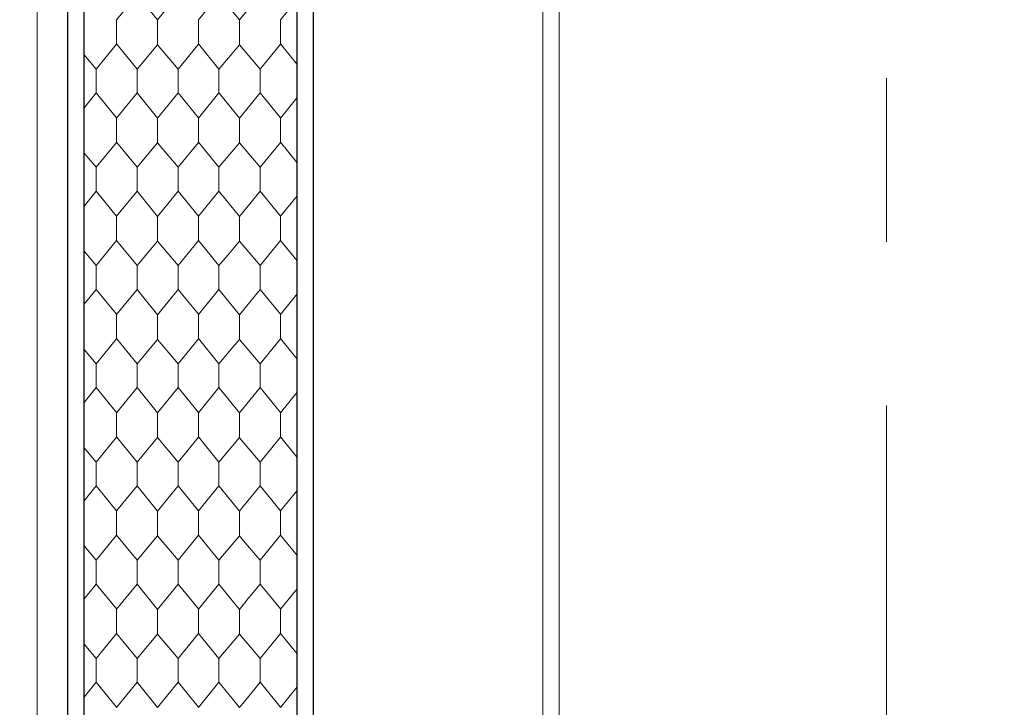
# Model space of a CAD drawing. Header units: metres. Extents: x 1306 to 1412, y -79 to 41.
# Tile 588 of 656: x 1342.591 to 1343.192, y 17.527 to 17.947. Entities that reach past the tile are written whole.
import ezdxf

# ---------------------------------------------------------------- set-up
doc = ezdxf.new("R2010")
doc.units = ezdxf.units.M
doc.header["$PDMODE"] = 65
doc.linetypes.add('AUSGEZOGEN', pattern=[0])
doc.linetypes.add('STRICHPUNKT2_S5', pattern=[0.5, 0.35, -0.05, 0.05, -0.05])
for name, color, linetype, lineweight in [('XR$2$Achsen', 4, 'AUSGEZOGEN', 13), ('XR$2$Wand Mauerwerk nt', 7, 'AUSGEZOGEN', 25), ('XR$3$Maßlinie 1_50', 7, 'AUSGEZOGEN', 25), ('XR$3$Wand Mauerwerk nt', 7, 'AUSGEZOGEN', 25), ('XR$5$Muster', 4, 'AUSGEZOGEN', 13)]:
    doc.layers.add(name, color=color, linetype=linetype, lineweight=lineweight)
doc.styles.add('ARIAL', font='arial.ttf')
doc.dimstyles.new('DIMSTYLE_11', dxfattribs={"dimtxt": 0.15, "dimasz": 0.03, "dimexe": 0, "dimexo": 0, "dimgap": 0.075, "dimtad": 2, "dimrnd": 0.005, "dimzin": 4, "dimdsep": 46, "dimtxsty": 'ARIAL', "dimblk1": 'ALL_ML_STRICH', "dimblk2": 'ALL_ML_STRICH', "dimsah": 1, "dimcen": 0, "dimclrd": 3, "dimclre": 3, "dimclrt": 3, "dimadec": 0, "dimazin": 0, "dimtfac": 1, "dimtdec": 0, "dimtix": 1, "dimtmove": 2, "dimatfit": 3, "dimfxl": 0, "dimtzin": 0, "dimlwd": 0, "dimlwe": 25, "dimarcsym": 0})
doc.dimstyles.new('DIMSTYLE_12', dxfattribs={"dimtxt": 0.15, "dimasz": 0.03, "dimexe": 0, "dimexo": 0, "dimgap": 0.075, "dimtad": 2, "dimdec": 3, "dimrnd": 0.005, "dimzin": 4, "dimdsep": 46, "dimtxsty": 'ARIAL', "dimblk1": 'ALL_ML_STRICH', "dimblk2": 'ALL_ML_STRICH', "dimsah": 1, "dimcen": 0, "dimclrd": 3, "dimclre": 3, "dimclrt": 3, "dimadec": 0, "dimazin": 0, "dimtfac": 1, "dimtdec": 0, "dimtix": 1, "dimtmove": 2, "dimatfit": 3, "dimfxl": 0, "dimtzin": 0, "dimlwd": 0, "dimlwe": 25, "dimarcsym": 0})
doc.dimstyles.new('DIMSTYLE_24', dxfattribs={"dimtxt": 0.225, "dimasz": 0.15, "dimexe": 0, "dimexo": 0, "dimgap": 0.1125, "dimtad": 2, "dimrnd": 0.005, "dimzin": 4, "dimdsep": 46, "dimtxsty": 'ARIAL', "dimblk1": 'ALL_ML_STRICH', "dimblk2": 'ALL_ML_STRICH', "dimsah": 1, "dimcen": 0, "dimclrd": 3, "dimclre": 3, "dimclrt": 3, "dimadec": 0, "dimazin": 0, "dimtfac": 1, "dimtdec": 0, "dimtix": 1, "dimtmove": 2, "dimatfit": 3, "dimfxl": 0, "dimtzin": 0, "dimlwd": 0, "dimlwe": 25, "dimarcsym": 0})

# ---------------------------------------------------------------- blocks, each defined once
blk = doc.blocks.new('ALL_ML_STRICH')
at = {"color": 0, "linetype": 'ByBlock', "lineweight": -2}
for p, q in [((0, -0.5), (0, 0.5)), ((-0.3, -0.3), (0.3, 0.3)), ((-1, 0), (0.5, 0))]:
    blk.add_line(p, q, dxfattribs=at)
blk = doc.blocks.new('*D438')
at = {"layer": 'DEFPOINTS', "color": 3, "linetype": 'AUSGEZOGEN', "lineweight": 25, "transparency": 33554687}
for p in [(1342.77015, 19.40255), (1358.49015, 14.43255), (1342.77015, 7.11056)]:
    blk.add_point(p, dxfattribs=at)
at = {"layer": 'XR$3$Maßlinie 1_50', "color": 3, "linetype": 'AUSGEZOGEN', "lineweight": -2, "transparency": 33554687}
for p, q in [((1342.77015, 7.71056), (1342.77015, 7.11056)), ((1342.77015, 7.11056), (1358.49015, 7.11056)), ((1358.49015, 7.11056), (1358.49015, 7.11056))]:
    blk.add_line(p, q, dxfattribs=at)
at = {"layer": 'XR$3$Maßlinie 1_50', "color": 3, "linetype": 'AUSGEZOGEN', "lineweight": 25, "transparency": 33554687, "xscale": 0.15, "yscale": 0.15, "zscale": 0.15, "rotation": 180}
blk.add_blockref('ALL_ML_STRICH', (1342.77015, 7.11056), dxfattribs=at)
at = {"layer": 'XR$3$Maßlinie 1_50', "color": 3, "linetype": 'AUSGEZOGEN', "lineweight": 25, "transparency": 33554687, "xscale": 0.15, "yscale": 0.15, "zscale": 0.15}
blk.add_blockref('ALL_ML_STRICH', (1358.49015, 7.11056), dxfattribs=at)
at = {"layer": 'XR$3$Maßlinie 1_50', "color": 3, "linetype": 'AUSGEZOGEN', "lineweight": 25, "transparency": 33554687, "insert": (1350.63684, 7.2769), "char_height": 0.225, "width": 0.9, "attachment_point": 5, "style": 'ARIAL'}
blk.add_mtext('\\W0.80;\\A1;{\\fArial|i0|b1;\\A1;{15.72\\H0.148500;\\S^ ;}}', dxfattribs=at)
blk = doc.blocks.new('*D444')
at = {"layer": 'DEFPOINTS', "color": 3, "linetype": 'AUSGEZOGEN', "lineweight": 25, "transparency": 33554687}
for p in [(1369.39624, 18.64675), (1340.42407, 16.76175), (1369.39624, 16.76175)]:
    blk.add_point(p, dxfattribs=at)
at = {"layer": 'XR$3$Maßlinie 1_50', "color": 3, "linetype": 'AUSGEZOGEN', "lineweight": -2, "transparency": 33554687}
for p, q in [((1340.47407, 18.64675), (1340.42407, 18.64675)), ((1340.42407, 16.76175), (1340.42407, 18.64675)), ((1340.47407, 16.76175), (1340.42407, 16.76175))]:
    blk.add_line(p, q, dxfattribs=at)
at = {"layer": 'XR$3$Maßlinie 1_50', "color": 3, "linetype": 'AUSGEZOGEN', "lineweight": 25, "transparency": 33554687, "xscale": 0.03000000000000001, "yscale": 0.03000000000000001, "zscale": 0.03000000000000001}
for p, rotation in [((1340.42407, 18.64675), 90), ((1340.42407, 16.76175), 270)]:
    blk.add_blockref('ALL_ML_STRICH', p, dxfattribs=dict(at, rotation=rotation))
at = {"layer": 'XR$3$Maßlinie 1_50', "color": 3, "linetype": 'AUSGEZOGEN', "lineweight": 25, "transparency": 33554687, "insert": (1340.29652, 17.72516), "char_height": 0.15, "width": 0.6, "attachment_point": 5, "rotation": 90, "style": 'ARIAL'}
blk.add_mtext('\\W0.80;\\A1;{\\A1;{1.88\\H0.099000;\\S5^ ;}}', dxfattribs=at)
blk = doc.blocks.new('*D459')
at = {"layer": 'DEFPOINTS', "color": 3, "linetype": 'AUSGEZOGEN', "lineweight": 25, "transparency": 33554687}
for p in [(1366.66016, 19.77175), (1339.62407, 12.38675), (1366.6683, 12.38675)]:
    blk.add_point(p, dxfattribs=at)
at = {"layer": 'XR$3$Maßlinie 1_50', "color": 3, "linetype": 'AUSGEZOGEN', "lineweight": -2, "transparency": 33554687}
for p, q in [((1339.67407, 19.77175), (1339.62407, 19.77175)), ((1339.62407, 12.38675), (1339.62407, 19.77175)), ((1339.67407, 12.38675), (1339.62407, 12.38675))]:
    blk.add_line(p, q, dxfattribs=at)
at = {"layer": 'XR$3$Maßlinie 1_50', "color": 3, "linetype": 'AUSGEZOGEN', "lineweight": 25, "transparency": 33554687, "xscale": 0.03000000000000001, "yscale": 0.03000000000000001, "zscale": 0.03000000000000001}
for p, rotation in [((1339.62407, 19.77175), 90), ((1339.62407, 12.38675), 270)]:
    blk.add_blockref('ALL_ML_STRICH', p, dxfattribs=dict(at, rotation=rotation))
at = {"layer": 'XR$3$Maßlinie 1_50', "color": 3, "linetype": 'AUSGEZOGEN', "lineweight": 25, "transparency": 33554687, "insert": (1339.49641, 16.10016), "char_height": 0.15, "width": 0.6, "attachment_point": 5, "rotation": 90, "style": 'ARIAL'}
blk.add_mtext('\\W0.80;\\A1;{\\A1;{7.38\\H0.099000;\\S5^ ;}}', dxfattribs=at)
blk = doc.blocks.new('*D470')
at = {"layer": 'DEFPOINTS', "color": 3, "linetype": 'AUSGEZOGEN', "lineweight": 25, "transparency": 33554687}
for p in [(1366.20544, 19.77175), (1338.82407, 12.38675), (1366.11182, 12.38675)]:
    blk.add_point(p, dxfattribs=at)
at = {"layer": 'XR$3$Maßlinie 1_50', "color": 3, "linetype": 'AUSGEZOGEN', "lineweight": -2, "transparency": 33554687}
for p, q in [((1338.87407, 19.77175), (1338.82407, 19.77175)), ((1338.82407, 12.38675), (1338.82407, 19.77175)), ((1338.87407, 12.38675), (1338.82407, 12.38675))]:
    blk.add_line(p, q, dxfattribs=at)
at = {"layer": 'XR$3$Maßlinie 1_50', "color": 3, "linetype": 'AUSGEZOGEN', "lineweight": 25, "transparency": 33554687, "xscale": 0.03000000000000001, "yscale": 0.03000000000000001, "zscale": 0.03000000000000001}
for p, rotation in [((1338.82407, 19.77175), 90), ((1338.82407, 12.38675), 270)]:
    blk.add_blockref('ALL_ML_STRICH', p, dxfattribs=dict(at, rotation=rotation))
at = {"layer": 'XR$3$Maßlinie 1_50', "color": 3, "linetype": 'AUSGEZOGEN', "lineweight": 25, "transparency": 33554687, "insert": (1338.69641, 16.10016), "char_height": 0.15, "width": 0.6, "attachment_point": 5, "rotation": 90, "style": 'ARIAL'}
blk.add_mtext('\\W0.80;\\A1;{\\A1;{7.38\\H0.099000;\\S5^ ;}}', dxfattribs=at)
blk = doc.blocks.new('*D479')
at = {"layer": 'DEFPOINTS', "color": 3, "linetype": 'AUSGEZOGEN', "lineweight": 25, "transparency": 33554687}
for p in [(1345.78099, 31.36175), (1336.42407, 17.06175), (1345.78099, 17.06175)]:
    blk.add_point(p, dxfattribs=at)
at = {"layer": 'XR$3$Maßlinie 1_50', "color": 3, "linetype": 'AUSGEZOGEN', "lineweight": -2, "transparency": 33554687}
for p, q in [((1337.02407, 31.36175), (1336.42407, 31.36175)), ((1336.42407, 17.06175), (1336.42407, 31.36175)), ((1337.02407, 17.06175), (1336.42407, 17.06175))]:
    blk.add_line(p, q, dxfattribs=at)
at = {"layer": 'XR$3$Maßlinie 1_50', "color": 3, "linetype": 'AUSGEZOGEN', "lineweight": 25, "transparency": 33554687, "xscale": 0.15, "yscale": 0.15, "zscale": 0.15}
for p, rotation in [((1336.42407, 31.36175), 90), ((1336.42407, 17.06175), 270)]:
    blk.add_blockref('ALL_ML_STRICH', p, dxfattribs=dict(at, rotation=rotation))
at = {"layer": 'XR$3$Maßlinie 1_50', "color": 3, "linetype": 'AUSGEZOGEN', "lineweight": 25, "transparency": 33554687, "insert": (1336.25774, 24.21832), "char_height": 0.225, "width": 0.9, "attachment_point": 5, "rotation": 90, "style": 'ARIAL'}
blk.add_mtext('\\W0.80;\\A1;{\\fArial|i0|b1;\\A1;{14.30\\H0.148500;\\S^ ;}}', dxfattribs=at)
blk = doc.blocks.new('*D485')
at = {"layer": 'DEFPOINTS', "color": 3, "linetype": 'AUSGEZOGEN', "lineweight": 25, "transparency": 33554687}
for p in [(1360.44309, 30.96175), (1338.02407, 17.46175), (1360.44309, 17.46175)]:
    blk.add_point(p, dxfattribs=at)
at = {"layer": 'XR$3$Maßlinie 1_50', "color": 3, "linetype": 'AUSGEZOGEN', "lineweight": -2, "transparency": 33554687}
for p, q in [((1338.07407, 30.96175), (1338.02407, 30.96175)), ((1338.02407, 17.46175), (1338.02407, 30.96175)), ((1338.07407, 17.46175), (1338.02407, 17.46175))]:
    blk.add_line(p, q, dxfattribs=at)
at = {"layer": 'XR$3$Maßlinie 1_50', "color": 3, "linetype": 'AUSGEZOGEN', "lineweight": 25, "transparency": 33554687, "xscale": 0.03000000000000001, "yscale": 0.03000000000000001, "zscale": 0.03000000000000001}
for p, rotation in [((1338.02407, 30.96175), 90), ((1338.02407, 17.46175), 270)]:
    blk.add_blockref('ALL_ML_STRICH', p, dxfattribs=dict(at, rotation=rotation))
at = {"layer": 'XR$3$Maßlinie 1_50', "color": 3, "linetype": 'AUSGEZOGEN', "lineweight": 25, "transparency": 33554687, "insert": (1337.89641, 24.21601), "char_height": 0.15, "width": 0.6, "attachment_point": 5, "rotation": 90, "style": 'ARIAL'}
blk.add_mtext('\\W0.80;\\A1;{\\A1;{13.50\\H0.099000;\\S^ ;}}', dxfattribs=at)
blk = doc.blocks.new('*D492')
at = {"layer": 'DEFPOINTS', "color": 3, "linetype": 'AUSGEZOGEN', "lineweight": 25, "transparency": 33554687}
for p in [(1348.57715, 30.96175), (1337.22407, 17.46175), (1351.26204, 17.46175)]:
    blk.add_point(p, dxfattribs=at)
at = {"layer": 'XR$3$Maßlinie 1_50', "color": 3, "linetype": 'AUSGEZOGEN', "lineweight": -2, "transparency": 33554687}
for p, q in [((1337.27407, 30.96175), (1337.22407, 30.96175)), ((1337.22407, 17.46175), (1337.22407, 30.96175)), ((1337.27407, 17.46175), (1337.22407, 17.46175))]:
    blk.add_line(p, q, dxfattribs=at)
at = {"layer": 'XR$3$Maßlinie 1_50', "color": 3, "linetype": 'AUSGEZOGEN', "lineweight": 25, "transparency": 33554687, "xscale": 0.03000000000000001, "yscale": 0.03000000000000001, "zscale": 0.03000000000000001}
for p, rotation in [((1337.22407, 30.96175), 90), ((1337.22407, 17.46175), 270)]:
    blk.add_blockref('ALL_ML_STRICH', p, dxfattribs=dict(at, rotation=rotation))
at = {"layer": 'XR$3$Maßlinie 1_50', "color": 3, "linetype": 'AUSGEZOGEN', "lineweight": 25, "transparency": 33554687, "insert": (1337.09641, 24.21601), "char_height": 0.15, "width": 0.6, "attachment_point": 5, "rotation": 90, "style": 'ARIAL'}
blk.add_mtext('\\W0.80;\\A1;{\\A1;{13.50\\H0.099000;\\S^ ;}}', dxfattribs=at)
blk = doc.blocks.new('*D495')
at = {"layer": 'DEFPOINTS', "color": 3, "linetype": 'AUSGEZOGEN', "lineweight": 25, "transparency": 33554687}
for p in [(1342.62715, 18.15675), (1341.22407, 17.06175), (1342.96015, 17.06175)]:
    blk.add_point(p, dxfattribs=at)
at = {"layer": 'XR$3$Maßlinie 1_50', "color": 3, "linetype": 'AUSGEZOGEN', "lineweight": -2, "transparency": 33554687}
for p, q in [((1341.27407, 18.15675), (1341.22407, 18.15675)), ((1341.22407, 17.06175), (1341.22407, 18.15675)), ((1341.27407, 17.06175), (1341.22407, 17.06175))]:
    blk.add_line(p, q, dxfattribs=at)
at = {"layer": 'XR$3$Maßlinie 1_50', "color": 3, "linetype": 'AUSGEZOGEN', "lineweight": 25, "transparency": 33554687, "xscale": 0.03000000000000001, "yscale": 0.03000000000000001, "zscale": 0.03000000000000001}
for p, rotation in [((1341.22407, 18.15675), 90), ((1341.22407, 17.06175), 270)]:
    blk.add_blockref('ALL_ML_STRICH', p, dxfattribs=dict(at, rotation=rotation))
at = {"layer": 'XR$3$Maßlinie 1_50', "color": 3, "linetype": 'AUSGEZOGEN', "lineweight": 25, "transparency": 33554687, "insert": (1341.09652, 17.63016), "char_height": 0.15, "width": 0.6, "attachment_point": 5, "rotation": 90, "style": 'ARIAL'}
blk.add_mtext('\\W0.80;\\A1;{\\A1;{1.09\\H0.099000;\\S5^ ;}}', dxfattribs=at)
blk = doc.blocks.new('MUSTER_0')
at = {"layer": 'XR$5$Muster', "color": 52, "linetype": 'AUSGEZOGEN', "lineweight": 13, "transparency": 33554687}
for p, q in [((1342.75, 17.94738), (1342.76015, 17.9599)), ((1342.65, 17.94), (1342.65, 17.94738)), ((1342.67495, 17.94726), (1342.67495, 17.94)), ((1342.7, 17.94), (1342.7, 17.94738)), ((1342.72495, 17.94726), (1342.72495, 17.94)), ((1342.75, 17.94), (1342.75, 17.94738)), ((1342.65, 17.93262), (1342.65, 17.94)), ((1342.67495, 17.93214), (1342.67495, 17.94)), ((1342.7, 17.93262), (1342.7, 17.94)), ((1342.72495, 17.93214), (1342.72495, 17.94)), ((1342.75, 17.93262), (1342.75, 17.94)), ((1342.65, 17.9325), (1342.63755, 17.91726)), ((1342.66245, 17.91726), (1342.65, 17.93262)), ((1342.7, 17.9325), (1342.68755, 17.91726)), ((1342.71245, 17.91726), (1342.7, 17.93262)), ((1342.75, 17.9325), (1342.73755, 17.91726)), ((1342.76015, 17.9201), (1342.75, 17.93262)), ((1342.63755, 17.91726), (1342.63015, 17.926)), ((1342.63755, 17.90274), (1342.63755, 17.91726)), ((1342.66245, 17.91726), (1342.66245, 17.90274)), ((1342.68755, 17.90274), (1342.68755, 17.91726)), ((1342.71245, 17.91726), (1342.71245, 17.90274)), ((1342.73755, 17.90274), (1342.73755, 17.91726)), ((1342.63015, 17.89364), (1342.63755, 17.90274)), ((1342.65, 17.8875), (1342.63755, 17.90274)), ((1342.7, 17.8875), (1342.68755, 17.90274)), ((1342.75, 17.8875), (1342.73755, 17.90274)), ((1342.75, 17.88738), (1342.76015, 17.8999)), ((1342.65, 17.88), (1342.65, 17.88738)), ((1342.67495, 17.88726), (1342.67495, 17.88)), ((1342.7, 17.88), (1342.7, 17.88738)), ((1342.72495, 17.88726), (1342.72495, 17.88)), ((1342.75, 17.88), (1342.75, 17.88738)), ((1342.65, 17.87262), (1342.65, 17.88)), ((1342.67495, 17.87214), (1342.67495, 17.88)), ((1342.7, 17.87262), (1342.7, 17.88)), ((1342.72495, 17.87214), (1342.72495, 17.88)), ((1342.75, 17.87262), (1342.75, 17.88)), ((1342.65, 17.8725), (1342.63755, 17.85726)), ((1342.66245, 17.85726), (1342.65, 17.87262)), ((1342.7, 17.8725), (1342.68755, 17.85726)), ((1342.71245, 17.85726), (1342.7, 17.87262)), ((1342.75, 17.8725), (1342.73755, 17.85726)), ((1342.76015, 17.8601), (1342.75, 17.87262)), ((1342.63755, 17.85726), (1342.63015, 17.866)), ((1342.63755, 17.84274), (1342.63755, 17.85726)), ((1342.66245, 17.85726), (1342.66245, 17.84274)), ((1342.68755, 17.84274), (1342.68755, 17.85726)), ((1342.71245, 17.85726), (1342.71245, 17.84274)), ((1342.73755, 17.84274), (1342.73755, 17.85726)), ((1342.63015, 17.83364), (1342.63755, 17.84274)), ((1342.65, 17.8275), (1342.63755, 17.84274)), ((1342.7, 17.8275), (1342.68755, 17.84274)), ((1342.75, 17.8275), (1342.73755, 17.84274)), ((1342.75, 17.82738), (1342.76015, 17.8399)), ((1342.65, 17.82), (1342.65, 17.82738)), ((1342.67495, 17.82726), (1342.67495, 17.82)), ((1342.7, 17.82), (1342.7, 17.82738)), ((1342.72495, 17.82726), (1342.72495, 17.82)), ((1342.75, 17.82), (1342.75, 17.82738)), ((1342.65, 17.81262), (1342.65, 17.82)), ((1342.67495, 17.81214), (1342.67495, 17.82)), ((1342.7, 17.81262), (1342.7, 17.82)), ((1342.72495, 17.81214), (1342.72495, 17.82)), ((1342.75, 17.81262), (1342.75, 17.82)), ((1342.65, 17.8125), (1342.63755, 17.79726)), ((1342.66245, 17.79726), (1342.65, 17.81262)), ((1342.7, 17.8125), (1342.68755, 17.79726)), ((1342.71245, 17.79726), (1342.7, 17.81262)), ((1342.75, 17.8125), (1342.73755, 17.79726)), ((1342.76015, 17.8001), (1342.75, 17.81262)), ((1342.63755, 17.79726), (1342.63015, 17.806)), ((1342.63755, 17.78274), (1342.63755, 17.79726)), ((1342.66245, 17.79726), (1342.66245, 17.78274)), ((1342.68755, 17.78274), (1342.68755, 17.79726)), ((1342.71245, 17.79726), (1342.71245, 17.78274)), ((1342.73755, 17.78274), (1342.73755, 17.79726)), ((1342.63015, 17.77364), (1342.63755, 17.78274)), ((1342.65, 17.7675), (1342.63755, 17.78274)), ((1342.7, 17.7675), (1342.68755, 17.78274)), ((1342.75, 17.7675), (1342.73755, 17.78274)), ((1342.75, 17.76738), (1342.76015, 17.7799)), ((1342.65, 17.76), (1342.65, 17.76738)), ((1342.67495, 17.76726), (1342.67495, 17.76)), ((1342.7, 17.76), (1342.7, 17.76738)), ((1342.72495, 17.76726), (1342.72495, 17.76)), ((1342.75, 17.76), (1342.75, 17.76738)), ((1342.65, 17.75262), (1342.65, 17.76)), ((1342.67495, 17.75214), (1342.67495, 17.76)), ((1342.7, 17.75262), (1342.7, 17.76)), ((1342.72495, 17.75214), (1342.72495, 17.76)), ((1342.75, 17.75262), (1342.75, 17.76)), ((1342.65, 17.7525), (1342.63755, 17.73726)), ((1342.66245, 17.73726), (1342.65, 17.75262)), ((1342.7, 17.7525), (1342.68755, 17.73726)), ((1342.71245, 17.73726), (1342.7, 17.75262)), ((1342.75, 17.7525), (1342.73755, 17.73726)), ((1342.76015, 17.7401), (1342.75, 17.75262)), ((1342.63755, 17.73726), (1342.63015, 17.746)), ((1342.63755, 17.72274), (1342.63755, 17.73726)), ((1342.66245, 17.73726), (1342.66245, 17.72274)), ((1342.68755, 17.72274), (1342.68755, 17.73726)), ((1342.71245, 17.73726), (1342.71245, 17.72274)), ((1342.73755, 17.72274), (1342.73755, 17.73726)), ((1342.63015, 17.71364), (1342.63755, 17.72274)), ((1342.65, 17.7075), (1342.63755, 17.72274)), ((1342.7, 17.7075), (1342.68755, 17.72274)), ((1342.75, 17.7075), (1342.73755, 17.72274)), ((1342.75, 17.70738), (1342.76015, 17.7199)), ((1342.65, 17.7), (1342.65, 17.70738)), ((1342.67495, 17.70726), (1342.67495, 17.7)), ((1342.7, 17.7), (1342.7, 17.70738)), ((1342.72495, 17.70726), (1342.72495, 17.7)), ((1342.75, 17.7), (1342.75, 17.70738)), ((1342.65, 17.69262), (1342.65, 17.7)), ((1342.67495, 17.69214), (1342.67495, 17.7)), ((1342.7, 17.69262), (1342.7, 17.7)), ((1342.75, 17.69262), (1342.75, 17.7)), ((1342.65, 17.6925), (1342.63755, 17.67726)), ((1342.66245, 17.67726), (1342.65, 17.69262)), ((1342.7, 17.6925), (1342.68755, 17.67726)), ((1342.71245, 17.67726), (1342.7, 17.69262)), ((1342.75, 17.6925), (1342.73755, 17.67726)), ((1342.76015, 17.6801), (1342.75, 17.69262)), ((1342.63755, 17.67726), (1342.63015, 17.686)), ((1342.63755, 17.66274), (1342.63755, 17.67726)), ((1342.66245, 17.67726), (1342.66245, 17.66274)), ((1342.68755, 17.66274), (1342.68755, 17.67726)), ((1342.71245, 17.67726), (1342.71245, 17.66274)), ((1342.73755, 17.66274), (1342.73755, 17.67726)), ((1342.63015, 17.65364), (1342.63755, 17.66274)), ((1342.65, 17.6475), (1342.63755, 17.66274)), ((1342.7, 17.6475), (1342.68755, 17.66274)), ((1342.75, 17.6475), (1342.73755, 17.66274)), ((1342.75, 17.64738), (1342.76015, 17.6599)), ((1342.65, 17.64), (1342.65, 17.64738)), ((1342.67495, 17.64726), (1342.67495, 17.64)), ((1342.7, 17.64), (1342.7, 17.64738)), ((1342.72495, 17.64726), (1342.72495, 17.64)), ((1342.75, 17.64), (1342.75, 17.64738)), ((1342.65, 17.63262), (1342.65, 17.64)), ((1342.67495, 17.63214), (1342.67495, 17.64)), ((1342.7, 17.63262), (1342.7, 17.64)), ((1342.72495, 17.63214), (1342.72495, 17.64)), ((1342.75, 17.63262), (1342.75, 17.64)), ((1342.65, 17.6325), (1342.63755, 17.61726)), ((1342.66245, 17.61726), (1342.65, 17.63262)), ((1342.7, 17.6325), (1342.68755, 17.61726)), ((1342.71245, 17.61726), (1342.7, 17.63262)), ((1342.75, 17.6325), (1342.73755, 17.61726)), ((1342.76015, 17.6201), (1342.75, 17.63262)), ((1342.63755, 17.61726), (1342.63015, 17.626)), ((1342.63755, 17.60274), (1342.63755, 17.61726)), ((1342.66245, 17.61726), (1342.66245, 17.60274)), ((1342.68755, 17.60274), (1342.68755, 17.61726)), ((1342.71245, 17.61726), (1342.71245, 17.60274)), ((1342.73755, 17.60274), (1342.73755, 17.61726)), ((1342.63015, 17.59364), (1342.63755, 17.60274)), ((1342.65, 17.5875), (1342.63755, 17.60274)), ((1342.7, 17.5875), (1342.68755, 17.60274)), ((1342.75, 17.5875), (1342.73755, 17.60274)), ((1342.75, 17.58738), (1342.76015, 17.5999)), ((1342.65, 17.58), (1342.65, 17.58738)), ((1342.67495, 17.58726), (1342.67495, 17.58)), ((1342.7, 17.58), (1342.7, 17.58738)), ((1342.72495, 17.58726), (1342.72495, 17.58)), ((1342.75, 17.58), (1342.75, 17.58738)), ((1342.65, 17.57262), (1342.65, 17.58)), ((1342.67495, 17.57214), (1342.67495, 17.58)), ((1342.7, 17.57262), (1342.7, 17.58)), ((1342.72495, 17.57214), (1342.72495, 17.58)), ((1342.75, 17.57262), (1342.75, 17.58)), ((1342.65, 17.5725), (1342.63755, 17.55726)), ((1342.66245, 17.55726), (1342.65, 17.57262)), ((1342.7, 17.5725), (1342.68755, 17.55726)), ((1342.71245, 17.55726), (1342.7, 17.57262)), ((1342.75, 17.5725), (1342.73755, 17.55726)), ((1342.76015, 17.5601), (1342.75, 17.57262)), ((1342.63755, 17.55726), (1342.63015, 17.566)), ((1342.63755, 17.54274), (1342.63755, 17.55726)), ((1342.66245, 17.55726), (1342.66245, 17.54274)), ((1342.68755, 17.54274), (1342.68755, 17.55726)), ((1342.71245, 17.55726), (1342.71245, 17.54274)), ((1342.73755, 17.54274), (1342.73755, 17.55726)), ((1342.63015, 17.53364), (1342.63755, 17.54274)), ((1342.65, 17.5275), (1342.63755, 17.54274)), ((1342.7, 17.5275), (1342.68755, 17.54274)), ((1342.75, 17.5275), (1342.73755, 17.54274)), ((1342.75, 17.52738), (1342.76015, 17.5399))]:
    blk.add_line(p, q, dxfattribs=at)
for points in [[(1342.65, 17.94738), (1342.66245, 17.96274), (1342.67495, 17.94726), (1342.68755, 17.96274)], [(1342.7, 17.94738), (1342.71032, 17.96011), (1342.71032, 17.96011), (1342.71245, 17.96274), (1342.72495, 17.94726), (1342.73755, 17.96274)], [(1342.68755, 17.91726), (1342.67495, 17.93214), (1342.66245, 17.91726)], [(1342.73755, 17.91726), (1342.72495, 17.93214), (1342.71266, 17.91751), (1342.71266, 17.91751), (1342.71245, 17.91726)], [(1342.65, 17.88738), (1342.66245, 17.90274), (1342.67495, 17.88726), (1342.68755, 17.90274)], [(1342.7, 17.88738), (1342.71245, 17.90274), (1342.71354, 17.90139), (1342.71354, 17.90139), (1342.72495, 17.88726), (1342.73755, 17.90274)], [(1342.68755, 17.85726), (1342.67495, 17.87214), (1342.66245, 17.85726)], [(1342.73755, 17.85726), (1342.72495, 17.87214), (1342.71575, 17.86118), (1342.71575, 17.86118), (1342.71245, 17.85726)], [(1342.65, 17.82738), (1342.66245, 17.84274), (1342.67495, 17.82726), (1342.68755, 17.84274)], [(1342.7, 17.82738), (1342.71245, 17.84274), (1342.71707, 17.83701), (1342.71707, 17.83701), (1342.72495, 17.82726), (1342.73755, 17.84274)], [(1342.68755, 17.79726), (1342.67495, 17.81214), (1342.66245, 17.79726)], [(1342.73755, 17.79726), (1342.72495, 17.81214), (1342.71884, 17.80486), (1342.71884, 17.80486), (1342.71245, 17.79726)], [(1342.65, 17.76738), (1342.66245, 17.78274), (1342.67495, 17.76726), (1342.68755, 17.78274)], [(1342.7, 17.76738), (1342.71245, 17.78274), (1342.7206, 17.77264), (1342.7206, 17.77264), (1342.72495, 17.76726), (1342.73755, 17.78274)], [(1342.68755, 17.73726), (1342.67495, 17.75214), (1342.66245, 17.73726)], [(1342.73755, 17.73726), (1342.72495, 17.75214), (1342.72193, 17.74854), (1342.72193, 17.74854), (1342.71245, 17.73726)], [(1342.65, 17.70738), (1342.66245, 17.72274), (1342.67495, 17.70726), (1342.68755, 17.72274)], [(1342.7, 17.70738), (1342.71245, 17.72274), (1342.72414, 17.70827), (1342.72414, 17.70827), (1342.72495, 17.70726), (1342.73755, 17.72274)], [(1342.72495, 17.69214), (1342.72495, 17.69342), (1342.72495, 17.69342), (1342.72495, 17.7)], [(1342.68755, 17.67726), (1342.67495, 17.69214), (1342.66245, 17.67726)], [(1342.73755, 17.67726), (1342.72503, 17.69205), (1342.72503, 17.69205), (1342.72495, 17.69214), (1342.71245, 17.67726)], [(1342.65, 17.64738), (1342.66245, 17.66274), (1342.67495, 17.64726), (1342.68755, 17.66274)], [(1342.7, 17.64738), (1342.71245, 17.66274), (1342.72495, 17.64726), (1342.72732, 17.65017), (1342.72732, 17.65017), (1342.73755, 17.66274)], [(1342.68755, 17.61726), (1342.67495, 17.63214), (1342.66245, 17.61726)], [(1342.73755, 17.61726), (1342.72854, 17.6279), (1342.72854, 17.6279), (1342.72495, 17.63214), (1342.71245, 17.61726)], [(1342.65, 17.58738), (1342.66245, 17.60274), (1342.67495, 17.58726), (1342.68755, 17.60274)], [(1342.7, 17.58738), (1342.71245, 17.60274), (1342.72495, 17.58726), (1342.73041, 17.59396), (1342.73041, 17.59396), (1342.73755, 17.60274)], [(1342.68755, 17.55726), (1342.67495, 17.57214), (1342.66245, 17.55726)], [(1342.73755, 17.55726), (1342.73206, 17.56374), (1342.73206, 17.56374), (1342.72495, 17.57214), (1342.71245, 17.55726)], [(1342.65, 17.52738), (1342.66245, 17.54274), (1342.67495, 17.52726), (1342.68755, 17.54274)], [(1342.7, 17.52738), (1342.71245, 17.54274), (1342.72495, 17.52726), (1342.73349, 17.53775), (1342.73349, 17.53775), (1342.73755, 17.54274)]]:
    blk.add_lwpolyline(points, dxfattribs=at)

msp = doc.modelspace()

# ---------------------------------------------------------------- linework, layer by layer
at = {"layer": 'XR$2$Achsen', "color": 4, "linetype": 'STRICHPUNKT2_S5', "lineweight": 13, "transparency": 33554687}
msp.add_line((1343.12015, 31.36175), (1343.12015, 17.06175), dxfattribs=at)
at = {"layer": 'XR$2$Wand Mauerwerk nt', "color": 4, "linetype": 'AUSGEZOGEN', "lineweight": 13, "transparency": 33554687}
for p, q in [((1342.60153, 16.89314), (1342.60153, 18.21175)), ((1342.92015, 17.46175), (1342.92015, 18.11075))]:
    msp.add_line(p, q, dxfattribs=at)
at = {"layer": 'XR$2$Wand Mauerwerk nt', "color": 4, "linetype": 'AUSGEZOGEN', "lineweight": 25, "transparency": 33554687}
for p, q in [((1342.62015, 16.91175), (1342.62015, 18.21175)), ((1342.63015, 16.92175), (1342.63015, 18.21175)), ((1342.76015, 17.05175), (1342.76015, 18.21175)), ((1342.77015, 17.46175), (1342.77015, 18.21175))]:
    msp.add_line(p, q, dxfattribs=at)
at = {"layer": 'XR$3$Wand Mauerwerk nt', "color": 52, "linetype": 'AUSGEZOGEN', "lineweight": 13, "transparency": 33554687}
msp.add_line((1342.91015, 18.07675), (1342.91015, 17.45275), dxfattribs=at)

# ---------------------------------------------------------------- block references
at = {"layer": 'XR$5$Muster', "color": 52, "linetype": 'AUSGEZOGEN', "lineweight": 13, "transparency": 33554687}
msp.add_blockref('MUSTER_0', (0, 0), dxfattribs=at)

# ---------------------------------------------------------------- dimensions: what is measured, and where the dimension line sits
at = {"layer": 'XR$3$Maßlinie 1_50', "color": 3, "linetype": 'AUSGEZOGEN', "lineweight": 25, "transparency": 33554687}
for base, p1, p2, dimstyle, picture, middle in [((1336.42407, 31.36175), (1337.02407, 17.06175), (1337.02407, 31.36175), 'DIMSTYLE_24', '*D479', (1336.25774, 24.21832)), ((1337.22407, 30.96175), (1337.27407, 17.46175), (1337.27407, 30.96175), 'DIMSTYLE_11', '*D492', (1337.09641, 24.21601)), ((1338.02407, 30.96175), (1338.07407, 17.46175), (1338.07407, 30.96175), 'DIMSTYLE_11', '*D485', (1337.89641, 24.21601)), ((1338.82407, 19.77175), (1338.87407, 12.38675), (1338.87407, 19.77175), 'DIMSTYLE_12', '*D470', (1338.69641, 16.10016)), ((1339.62407, 19.77175), (1339.67407, 12.38675), (1339.67407, 19.77175), 'DIMSTYLE_12', '*D459', (1339.49641, 16.10016)), ((1340.42407, 18.64675), (1340.47407, 16.76175), (1340.47407, 18.64675), 'DIMSTYLE_12', '*D444', (1340.29652, 17.72516)), ((1341.22407, 18.15675), (1341.27407, 17.06175), (1341.27407, 18.15675), 'DIMSTYLE_12', '*D495', (1341.09652, 17.63016))]:
    dim = msp.add_linear_dim(base=base, p1=p1, p2=p2, angle=90, dimstyle=dimstyle, override={"dimpost": '<>', "dimclrd": 3, "dimclre": 3, "dimclrt": 3, "dimlwd": 0, "dimlwe": 25}, dxfattribs=at)
    dim.commit()
    dim.dimension.update_dxf_attribs({"geometry": picture, "text_midpoint": middle, "dimtype": 160})
dim = msp.add_linear_dim(base=(1358.49015, 7.11056), p1=(1342.77015, 7.71056), p2=(1358.49015, 7.11056), dimstyle='DIMSTYLE_24', override={"dimpost": '<>', "dimclrd": 3, "dimclre": 3, "dimclrt": 3, "dimlwd": 0, "dimlwe": 25}, dxfattribs=at)
dim.commit()
dim.dimension.update_dxf_attribs({"geometry": '*D438', "text_midpoint": (1350.63684, 7.2769), "dimtype": 160})

doc.saveas('drawing.dxf')
